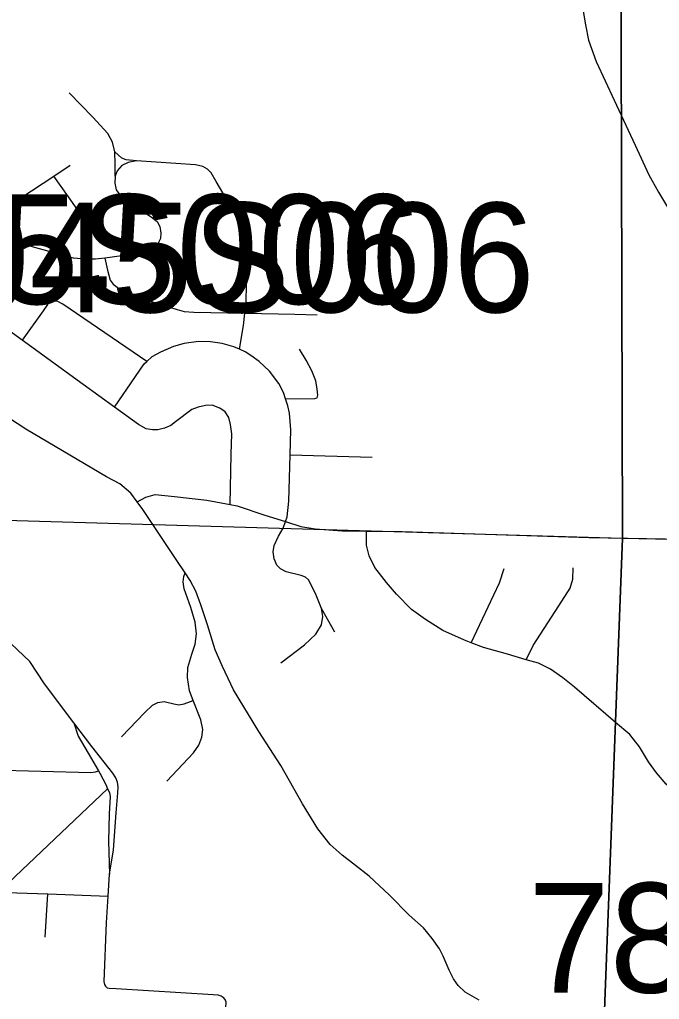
# Model space of a CAD drawing. Extents: x -132.8 to -73.3, y -60 to -26.
# Drawn here: x -121.486 to -120.844, y -49.809 to -48.826 of the extents above; entities that cross this region are included whole.
import ezdxf

# ---------------------------------------------------------------- set-up
doc = ezdxf.new("R2010")
doc.units = 0
for name, color, linetype in [('tdCoCityStreetMajor', 7, 'Continuous'), ('tdCoCityStreetMinor', 7, 'Continuous'), ('tdCoSectLine', 7, 'Continuous'), ('tdCoStrucPriMaintName', 7, 'Continuous'), ('tdCoTwpBndryShd', 7, 'Continuous')]:
    doc.layers.add(name, color=color, linetype=linetype)

msp = doc.modelspace()

# ---------------------------------------------------------------- linework, layer by layer
at = {"layer": 'tdCoCityStreetMajor'}
msp.add_lwpolyline([(-120.92313, -48.79927), (-120.9177, -48.83108), (-120.91474, -48.84637), (-120.9071, -48.86782), (-120.88898, -48.90669), (-120.86789, -48.95192), (-120.85433, -48.98176), (-120.84471, -48.99902), (-120.8346, -49.01579)], dxfattribs=at)
at = {"layer": 'tdCoCityStreetMinor'}
for p, q in [((-121.45144, -48.98295), (-121.43484, -48.97196)), ((-121.21426, -49.26254), (-121.132, -49.26518)), ((-121.16941, -49.44057), (-121.18261, -49.41683)), ((-121.39699, -49.70579), (-121.39564, -49.68354)), ((-121.46001, -49.74668), (-121.45739, -49.70348)), ((-121.45739, -49.70348), (-121.39699, -49.70579))]:
    msp.add_line(p, q, dxfattribs=at)
for points in [[(-121.39, -48.95842), (-121.39246, -48.9488), (-121.39715, -48.94017), (-121.41219, -48.9239), (-121.43587, -48.89948)], [(-121.38971, -48.98281), (-121.38975, -48.97075), (-121.39, -48.95842)], [(-121.3685, -48.96752), (-121.37865, -48.96656), (-121.38309, -48.96483), (-121.39, -48.95842)], [(-121.3685, -48.96752), (-121.37664, -48.96925), (-121.38305, -48.97221), (-121.38798, -48.97763), (-121.38971, -48.98281)], [(-121.25955, -49.12043), (-121.25851, -49.11154), (-121.25802, -49.08935), (-121.25654, -49.06789), (-121.25753, -49.05309), (-121.26147, -49.03731), (-121.2706, -49.01832), (-121.2886, -48.98848), (-121.29353, -48.97961), (-121.29723, -48.97591), (-121.30191, -48.97319), (-121.30931, -48.97147), (-121.3685, -48.96752)], [(-121.53156, -49.03841), (-121.51852, -49.0291), (-121.4844, -49.00476), (-121.45144, -48.98295)], [(-121.41215, -49.03928), (-121.41856, -49.02942), (-121.43681, -49.00377), (-121.45144, -48.98295)], [(-121.38971, -48.98281), (-121.3902, -48.98996), (-121.38897, -48.99662), (-121.38305, -49.00427), (-121.3537, -49.02375), (-121.34778, -49.02843), (-121.34507, -49.03361), (-121.34384, -49.04002), (-121.34433, -49.04545), (-121.3468, -49.05038), (-121.35074, -49.05482), (-121.35641, -49.05803), (-121.37343, -49.06148), (-121.40035, -49.06514)], [(-121.40035, -49.06514), (-121.40968, -49.06641), (-121.41979, -49.06641), (-121.43163, -49.06542), (-121.46936, -49.05482), (-121.52041, -49.03953), (-121.52657, -49.03787), (-121.53156, -49.03841)], [(-121.40035, -49.06514), (-121.3976, -49.07726), (-121.39489, -49.08737), (-121.39193, -49.09132), (-121.38527, -49.0965), (-121.37343, -49.10266), (-121.35247, -49.10907), (-121.32756, -49.11672), (-121.32066, -49.11869), (-121.31079, -49.11943), (-121.25955, -49.12043)], [(-121.48315, -49.1477), (-121.55178, -49.09822), (-121.58519, -49.07324)], [(-121.35803, -49.16905), (-121.44248, -49.11154), (-121.44791, -49.10858), (-121.45234, -49.10833), (-121.4553, -49.10932), (-121.45777, -49.11179), (-121.46196, -49.1182), (-121.48315, -49.1477)], [(-121.3678, -49.30979), (-121.37398, -49.30117), (-121.38507, -49.2918), (-121.39839, -49.28465), (-121.47952, -49.23681), (-121.50468, -49.22053), (-121.51503, -49.21264), (-121.5683, -49.16603), (-121.6226, -49.12047)], [(-121.26497, -49.1567), (-121.26098, -49.13275), (-121.25955, -49.12043)], [(-121.25955, -49.12043), (-121.20944, -49.1214), (-121.187, -49.12214)], [(-121.3906, -49.21479), (-121.42182, -49.19193), (-121.48315, -49.1477)], [(-121.26497, -49.1567), (-121.27084, -49.1542), (-121.28243, -49.151), (-121.29402, -49.14927), (-121.30611, -49.14878), (-121.32066, -49.151), (-121.33126, -49.15396), (-121.34433, -49.15963), (-121.35296, -49.16431), (-121.35803, -49.16905)], [(-121.21893, -49.20635), (-121.22103, -49.20007), (-121.22547, -49.19095), (-121.23484, -49.17886), (-121.2452, -49.169), (-121.25383, -49.16283), (-121.25925, -49.15914), (-121.26497, -49.1567)], [(-121.21893, -49.20635), (-121.18937, -49.2063), (-121.18706, -49.2055), (-121.18651, -49.20294), (-121.187, -49.19687), (-121.18848, -49.18848), (-121.19242, -49.17837), (-121.19809, -49.16752), (-121.20475, -49.15667)], [(-121.3906, -49.21479), (-121.36948, -49.18404), (-121.36061, -49.17147), (-121.35803, -49.16905)], [(-121.2743, -49.31266), (-121.27336, -49.26196), (-121.27287, -49.24174), (-121.2741, -49.23237), (-121.27583, -49.22522), (-121.27952, -49.21955), (-121.28495, -49.21585), (-121.2926, -49.21289), (-121.29925, -49.21314), (-121.30665, -49.21486), (-121.31306, -49.21733), (-121.32934, -49.22941), (-121.33403, -49.23311), (-121.34019, -49.23607), (-121.34685, -49.23755), (-121.35227, -49.23755), (-121.35869, -49.23656), (-121.36658, -49.23237), (-121.3906, -49.21479)], [(-121.21426, -49.26254), (-121.21363, -49.23756), (-121.21486, -49.22079), (-121.21659, -49.21339), (-121.21893, -49.20635)], [(-121.43115, -49.53163), (-121.46075, -49.49242), (-121.4753, -49.47023), (-121.50045, -49.44631), (-121.55816, -49.3923), (-121.59959, -49.34865), (-121.62351, -49.32054), (-121.63066, -49.31314), (-121.6383, -49.30772), (-121.66543, -49.29539), (-121.67234, -49.29095), (-121.67801, -49.28503), (-121.68911, -49.27072), (-121.70021, -49.25576)], [(-121.21885, -49.32965), (-121.21708, -49.32485), (-121.2156, -49.30907), (-121.21486, -49.28614), (-121.21426, -49.26254)], [(-121.3678, -49.30979), (-121.35893, -49.30512), (-121.34981, -49.30265), (-121.33033, -49.30438), (-121.29777, -49.30808), (-121.2743, -49.31266)], [(-121.31959, -49.38128), (-121.32811, -49.36874), (-121.36214, -49.3177), (-121.3678, -49.30979)], [(-121.2743, -49.31266), (-121.26744, -49.314), (-121.23957, -49.32312), (-121.21885, -49.32965)], [(-121.18261, -49.41683), (-121.18803, -49.40352), (-121.19341, -49.39243), (-121.19587, -49.38799), (-121.19883, -49.38552), (-121.20327, -49.38379), (-121.21807, -49.38009), (-121.22399, -49.37714), (-121.22769, -49.37344), (-121.23015, -49.36702), (-121.23139, -49.36012), (-121.23015, -49.35371), (-121.22596, -49.34434), (-121.22127, -49.3362), (-121.21885, -49.32965)], [(-121.21885, -49.32965), (-121.20357, -49.33447), (-121.18927, -49.33693), (-121.16214, -49.3389), (-121.13758, -49.33921)], [(-121.0325, -49.45127), (-121.03932, -49.44862), (-121.06102, -49.439), (-121.07828, -49.4279), (-121.09234, -49.41779), (-121.10763, -49.4025), (-121.11749, -49.39091), (-121.12933, -49.37562), (-121.135, -49.36403), (-121.13771, -49.35343), (-121.13758, -49.33921)], [(-121.13758, -49.33921), (-121.10172, -49.33964), (-120.9143, -49.34581), (-120.74168, -49.34877), (-120.65337, -49.35089)], [(-121.0325, -49.45127), (-121.00405, -49.39116), (-120.99937, -49.37661)], [(-120.97739, -49.46829), (-120.97027, -49.45404), (-120.94462, -49.41434), (-120.93328, -49.39658), (-120.93056, -49.38746), (-120.93007, -49.37612)], [(-121.31151, -49.50921), (-121.31528, -49.49945), (-121.31726, -49.48613), (-121.31676, -49.47602), (-121.31282, -49.4627), (-121.30961, -49.45259), (-121.30838, -49.44248), (-121.30961, -49.43064), (-121.31405, -49.41585), (-121.32046, -49.3971), (-121.32169, -49.3902), (-121.32095, -49.38477), (-121.31959, -49.38128)], [(-121.02453, -49.80992), (-121.03859, -49.80203), (-121.04574, -49.79537), (-121.05018, -49.78872), (-121.05462, -49.78008), (-121.06054, -49.76603), (-121.06424, -49.75838), (-121.07164, -49.74827), (-121.08051, -49.73742), (-121.09482, -49.7246), (-121.11455, -49.70462), (-121.13501, -49.68563), (-121.14882, -49.67478), (-121.16214, -49.66443), (-121.17398, -49.65382), (-121.18655, -49.63804), (-121.20184, -49.61313), (-121.22355, -49.57441), (-121.24574, -49.54038), (-121.27114, -49.49846), (-121.28224, -49.47528), (-121.28939, -49.45851), (-121.29703, -49.43336), (-121.30394, -49.41338), (-121.30887, -49.39957), (-121.31454, -49.38872), (-121.31959, -49.38128)], [(-121.22355, -49.47133), (-121.19987, -49.45333), (-121.18853, -49.44273), (-121.18286, -49.43336), (-121.18138, -49.42497), (-121.18261, -49.41683)], [(-120.97739, -49.46829), (-120.99616, -49.46292), (-121.02033, -49.45602), (-121.0325, -49.45127)], [(-120.67557, -49.68446), (-120.68642, -49.68043), (-120.69259, -49.68018), (-120.70048, -49.68043), (-120.70936, -49.6787), (-120.71749, -49.675), (-120.73476, -49.66465), (-120.75892, -49.64936), (-120.7969, -49.62396), (-120.82206, -49.60595), (-120.83685, -49.59338), (-120.84672, -49.58203), (-120.85461, -49.57094), (-120.86349, -49.55565), (-120.87335, -49.54332), (-120.88765, -49.53123), (-120.92884, -49.49572), (-120.94043, -49.48635), (-120.953, -49.47796), (-120.96509, -49.4718), (-120.97739, -49.46829)], [(-121.38335, -49.54581), (-121.36017, -49.52115), (-121.35252, -49.514), (-121.3471, -49.51128), (-121.34068, -49.5103), (-121.33107, -49.51252), (-121.32589, -49.5135), (-121.32046, -49.51276), (-121.3143, -49.5103), (-121.31151, -49.50921)], [(-121.33797, -49.5902), (-121.31134, -49.56184), (-121.30591, -49.55419), (-121.30295, -49.54605), (-121.30197, -49.53841), (-121.30394, -49.52879), (-121.31151, -49.50921)], [(-121.39564, -49.68354), (-121.39145, -49.65913), (-121.38898, -49.62189), (-121.38701, -49.60192), (-121.38689, -49.59601), (-121.38741, -49.59133), (-121.38915, -49.58686), (-121.39209, -49.58234), (-121.41315, -49.55531), (-121.43115, -49.53163)], [(-121.43115, -49.53163), (-121.42696, -49.54495), (-121.41685, -49.56221), (-121.40668, -49.57974)], [(-121.50177, -49.5791), (-121.42659, -49.58137), (-121.41418, -49.58154), (-121.40969, -49.58087), (-121.40668, -49.57974)], [(-121.40668, -49.57974), (-121.40526, -49.58219), (-121.39934, -49.59353), (-121.39741, -49.59779)], [(-121.50363, -49.70172), (-121.50193, -49.69809), (-121.49009, -49.68601), (-121.39741, -49.59779)], [(-121.39741, -49.59779), (-121.39564, -49.60167), (-121.3949, -49.60586), (-121.39589, -49.62288), (-121.39638, -49.6505), (-121.39564, -49.68354)], [(-121.50363, -49.70172), (-121.48837, -49.70229), (-121.45739, -49.70348)], [(-121.27924, -49.93286), (-121.28146, -49.90302), (-121.28037, -49.8663), (-121.27974, -49.84507), (-121.27875, -49.8177), (-121.27859, -49.81202), (-121.27924, -49.80995), (-121.28089, -49.80772), (-121.28149, -49.80731), (-121.28339, -49.806), (-121.28647, -49.80507), (-121.29156, -49.80464), (-121.38898, -49.79871), (-121.3957, -49.79833), (-121.39759, -49.79785), (-121.39926, -49.79631), (-121.39934, -49.79615), (-121.40024, -49.79439), (-121.40093, -49.79118), (-121.3986, -49.73237), (-121.39699, -49.70579)]]:
    msp.add_lwpolyline(points, dxfattribs=at)
at = {"layer": 'tdCoSectLine'}
for points in [[(-120.88334, -48.34969), (-120.88076, -49.34639)], [(-121.84456, -49.31809), (-120.88076, -49.34639)], [(-120.88076, -49.34639), (-120.89993, -49.84653), (-120.91911, -50.34667)], [(-120.88076, -49.34639), (-120.38523, -49.35621), (-119.8897, -49.36604)]]:
    msp.add_lwpolyline(points, dxfattribs=at)
at = {"layer": 'tdCoTwpBndryShd'}
msp.add_lwpolyline([(-122.06359, -55.27827), (-122.03223, -55.27864), (-121.07675, -55.30969), (-121.05003, -54.29547), (-121.01456, -53.29268), (-121.01115, -53.1722), (-121.00063, -52.80087), (-120.98644, -52.29987), (-120.95707, -51.30108), (-120.93809, -50.82388), (-120.91911, -50.34667), (-120.89993, -49.84653), (-120.88076, -49.34639), (-120.88334, -48.34969), (-120.84389, -47.35854), (-120.84385, -47.34845), (-120.82083, -46.35535), (-120.79273, -45.36236), (-120.75071, -44.39009)], dxfattribs=at)

# ---------------------------------------------------------------- texts
at = {"layer": 'tdCoStrucPriMaintName'}
for s, p in [('78045S006', (-121.83529, -49.11129)), ('78045S006', (-121.83529, -49.11129)), ('78045S006', (-121.72132, -49.11961)), ('78062L080', (-120.97535, -49.80246))]:
    msp.add_text(s, height=0.11, dxfattribs=at).set_placement(p)

doc.saveas('drawing.dxf')
